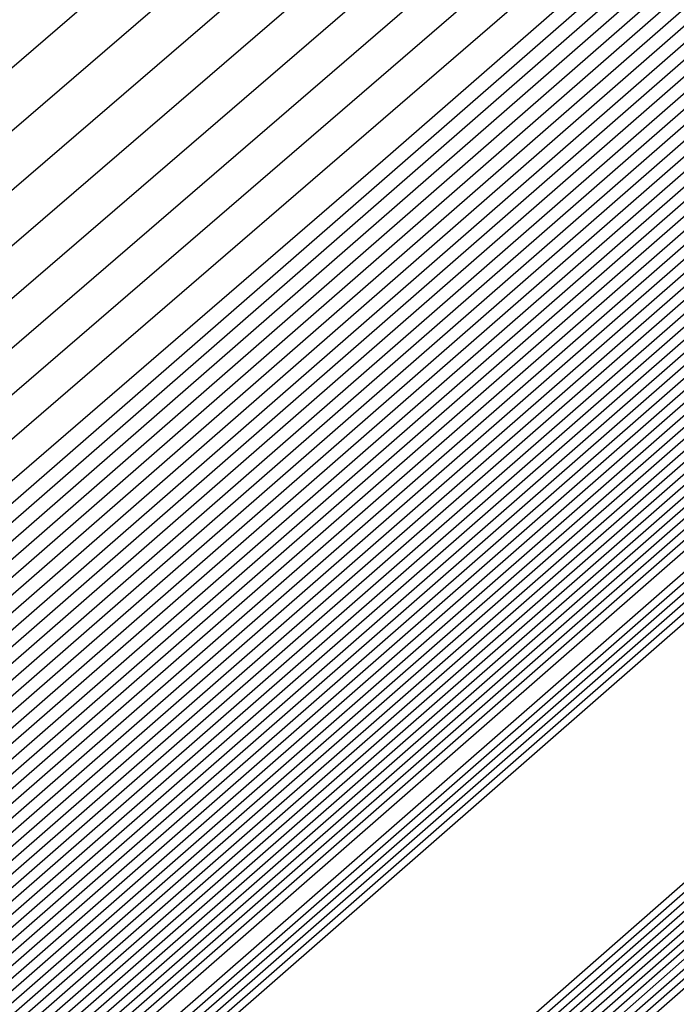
# Model space of a CAD drawing. Extents: x 3249832 to 3255657, y 13789405 to 13793316.
# Tile 1028 of 1056: x 3253212.8326 to 3253212.9001, y 13791261.451 to 13791261.5522. Entities that reach past the tile are written whole.
import ezdxf

# ---------------------------------------------------------------- set-up
doc = ezdxf.new("R2010")
doc.units = 0
doc.header["$LTSCALE"] = 100
doc.header["$MEASUREMENT"] = 0
for name, color, linetype in [('GRATIO_03231_CON', 1, 'CONTINUOUS'), ('GRATIO_0323_ICON', 1, 'CONTINUOUS'), ('TARGETS_EAST', 7, 'CONTINUOUS')]:
    doc.layers.add(name, color=color, linetype=linetype)

# ---------------------------------------------------------------- blocks, each defined once
blk = doc.blocks.new('Gratio_032316_contours')
at = {"layer": 'GRATIO_03231_CON', "color": 1, "linetype": 'Continuous', "flags": 128}
for points in [[(3253179.55027, 13791232.39503), (3253186.87441, 13791238.77001), (3253201.4775, 13791251.51898), (3253219.20823, 13791267.00714), (3253234.45763, 13791280.32933), (3253243.00028, 13791287.79153), (3253246.14511, 13791290.5444), (3253246.5846, 13791290.94974), (3253247.02187, 13791291.379), (3253250.20254, 13791294.24212), (3253258.88285, 13791301.95866), (3253274.44262, 13791315.73867), (3253292.7559, 13791331.95413), (3253308.32028, 13791345.76753)], [(3253180.16544, 13791232.93802), (3253187.28488, 13791239.13155), (3253201.72516, 13791251.73678), (3253219.33902, 13791267.12228), (3253234.51314, 13791280.37862), (3253243.01644, 13791287.80647), (3253246.14668, 13791290.54676), (3253246.58389, 13791290.95054), (3253247.01645, 13791291.37639), (3253250.16633, 13791294.21318), (3253258.7639, 13791301.85732), (3253274.17605, 13791315.50724), (3253292.31584, 13791331.56933), (3253307.73285, 13791345.25198)], [(3253180.78061, 13791233.481), (3253187.69534, 13791239.49309), (3253201.97282, 13791251.95458), (3253219.46981, 13791267.23741), (3253234.56866, 13791280.42791), (3253243.03259, 13791287.8214), (3253246.14825, 13791290.54912), (3253246.58317, 13791290.95133), (3253247.01103, 13791291.37378), (3253250.13013, 13791294.18424), (3253258.64495, 13791301.75599), (3253273.90947, 13791315.27582), (3253291.87577, 13791331.18453), (3253307.14542, 13791344.73643)], [(3253181.39578, 13791234.02399), (3253188.1058, 13791239.85463), (3253202.22048, 13791252.17237), (3253219.6006, 13791267.35254), (3253234.62418, 13791280.4772), (3253243.04874, 13791287.83633), (3253246.14982, 13791290.55149), (3253246.58246, 13791290.95213), (3253247.00561, 13791291.37117), (3253250.09393, 13791294.15529), (3253258.526, 13791301.65465), (3253273.6429, 13791315.0444), (3253291.4357, 13791330.79973), (3253306.55799, 13791344.22088)], [(3253182.62612, 13791235.10996), (3253188.92672, 13791240.5777), (3253202.71581, 13791252.60797), (3253219.86218, 13791267.58281), (3253234.73522, 13791280.57579), (3253243.08105, 13791287.8662), (3253246.15297, 13791290.55621), (3253246.58103, 13791290.95372), (3253246.99477, 13791291.36594), (3253250.02153, 13791294.09741), (3253258.2881, 13791301.45198), (3253273.10975, 13791314.58156), (3253290.55557, 13791330.03014), (3253305.38313, 13791343.18978)], [(3253183.24129, 13791235.65295), (3253189.33718, 13791240.93924), (3253202.96347, 13791252.82577), (3253219.99297, 13791267.69794), (3253234.79073, 13791280.62508), (3253243.0972, 13791287.88113), (3253246.15454, 13791290.55858), (3253246.58032, 13791290.95452), (3253246.98935, 13791291.36333), (3253249.98532, 13791294.06847), (3253258.16915, 13791301.35065), (3253272.84317, 13791314.35013), (3253290.11551, 13791329.64534), (3253304.7957, 13791342.67423)], [(3253189.74764, 13791241.30078), (3253203.21113, 13791253.04357), (3253220.12376, 13791267.81308), (3253234.84625, 13791280.67437), (3253243.11336, 13791287.89607), (3253246.15611, 13791290.56094), (3253246.57961, 13791290.95531), (3253246.98393, 13791291.36072), (3253249.94912, 13791294.03953), (3253258.05019, 13791301.24931), (3253272.5766, 13791314.11871), (3253289.67544, 13791329.26055), (3253304.20827, 13791342.15868)], [(3253190.1581, 13791241.66232), (3253203.45879, 13791253.26136), (3253220.25455, 13791267.92821), (3253234.90177, 13791280.72366), (3253243.12951, 13791287.911), (3253246.15768, 13791290.5633), (3253246.57889, 13791290.95611), (3253246.97851, 13791291.35811), (3253249.91292, 13791294.01058), (3253257.93124, 13791301.14798), (3253272.31002, 13791313.88729), (3253289.23538, 13791328.87575), (3253303.62084, 13791341.64313)], [(3253190.97902, 13791242.38539), (3253203.95411, 13791253.69696), (3253220.51613, 13791268.15847), (3253235.01281, 13791280.82224), (3253243.16182, 13791287.94087), (3253246.16082, 13791290.56803), (3253246.57747, 13791290.9577), (3253246.96767, 13791291.35288), (3253249.84051, 13791293.9527), (3253257.69334, 13791300.94531), (3253271.77687, 13791313.42445), (3253288.35525, 13791328.10615), (3253302.44598, 13791340.61203)], [(3253191.38948, 13791242.74693), (3253204.20177, 13791253.91476), (3253220.64692, 13791268.27361), (3253235.06832, 13791280.87154), (3253243.17797, 13791287.9558), (3253246.1624, 13791290.57039), (3253246.57675, 13791290.9585), (3253246.96225, 13791291.35027), (3253249.80431, 13791293.92376), (3253257.57439, 13791300.84397), (3253271.51029, 13791313.19303), (3253287.91518, 13791327.72135), (3253301.85855, 13791340.09648)], [(3253191.79994, 13791243.10847), (3253204.44943, 13791254.13256), (3253220.77772, 13791268.38874), (3253235.12384, 13791280.92083), (3253243.19412, 13791287.97073), (3253246.16397, 13791290.57276), (3253246.57604, 13791290.95929), (3253246.95683, 13791291.34766), (3253249.76811, 13791293.89481), (3253257.45544, 13791300.74264), (3253271.24372, 13791312.9616), (3253287.47511, 13791327.33655), (3253301.27112, 13791339.58093)], [(3253192.2104, 13791243.47001), (3253204.69709, 13791254.35035), (3253220.90851, 13791268.50387), (3253235.17936, 13791280.97012), (3253243.21028, 13791287.98567), (3253246.16554, 13791290.57512), (3253246.57533, 13791290.96009), (3253246.95142, 13791291.34505), (3253249.73191, 13791293.86587), (3253257.33649, 13791300.6413), (3253270.97714, 13791312.73018), (3253287.03505, 13791326.95176), (3253300.68369, 13791339.06538)], [(3253193.03132, 13791244.19308), (3253205.19242, 13791254.78595), (3253221.17009, 13791268.73414), (3253235.29039, 13791281.0687), (3253243.24258, 13791288.01553), (3253246.16868, 13791290.57985), (3253246.5739, 13791290.96168), (3253246.94058, 13791291.33982), (3253249.6595, 13791293.80799), (3253257.09858, 13791300.43863), (3253270.44399, 13791312.26734), (3253286.15492, 13791326.18216), (3253299.50883, 13791338.03428)], [(3253193.44178, 13791244.55462), (3253205.44008, 13791255.00375), (3253221.30088, 13791268.84927), (3253235.34591, 13791281.11799), (3253243.25874, 13791288.03047), (3253246.17025, 13791290.58221), (3253246.57319, 13791290.96248), (3253246.93516, 13791291.33721), (3253249.6233, 13791293.77904), (3253256.97963, 13791300.3373), (3253270.17741, 13791312.03592), (3253285.71485, 13791325.79737), (3253298.92139, 13791337.51873)], [(3253193.85224, 13791244.91616), (3253205.68774, 13791255.22155), (3253221.43167, 13791268.9644), (3253235.40143, 13791281.16728), (3253243.27489, 13791288.0454), (3253246.17182, 13791290.58457), (3253246.57247, 13791290.96327), (3253246.92974, 13791291.3346), (3253249.5871, 13791293.7501), (3253256.86068, 13791300.23596), (3253269.91084, 13791311.8045), (3253285.27479, 13791325.41257), (3253298.33396, 13791337.00318)], [(3253194.2627, 13791245.2777), (3253205.9354, 13791255.43934), (3253221.56246, 13791269.07954), (3253235.45695, 13791281.21658), (3253243.29104, 13791288.06033), (3253246.17339, 13791290.58694), (3253246.57176, 13791290.96407), (3253246.92432, 13791291.33198), (3253249.55089, 13791293.72116), (3253256.74173, 13791300.13463), (3253269.64426, 13791311.57307), (3253284.83472, 13791325.02777), (3253297.74653, 13791336.48763)], [(3253195.08362, 13791246.00077), (3253206.43072, 13791255.87494), (3253221.82404, 13791269.3098), (3253235.56798, 13791281.31516), (3253243.32335, 13791288.0902), (3253246.17654, 13791290.59166), (3253246.57033, 13791290.96566), (3253246.91348, 13791291.32676), (3253249.47849, 13791293.66327), (3253256.50383, 13791299.93196), (3253269.11111, 13791311.11023), (3253283.95459, 13791324.25817), (3253296.57167, 13791335.45653)], [(3253195.49408, 13791246.36231), (3253206.67838, 13791256.09274), (3253221.95483, 13791269.42494), (3253235.6235, 13791281.36445), (3253243.3395, 13791288.10513), (3253246.17811, 13791290.59402), (3253246.56962, 13791290.96646), (3253246.90806, 13791291.32415), (3253249.44229, 13791293.63433), (3253256.38488, 13791299.83062), (3253268.84454, 13791310.87881), (3253283.51452, 13791323.87338), (3253295.98424, 13791334.94098)], [(3253195.90454, 13791246.72385), (3253206.92604, 13791256.31054), (3253222.08562, 13791269.54007), (3253235.67902, 13791281.41374), (3253243.35566, 13791288.12007), (3253246.17968, 13791290.59639), (3253246.56891, 13791290.96725), (3253246.90264, 13791291.32154), (3253249.40609, 13791293.60539), (3253256.26593, 13791299.72929), (3253268.57796, 13791310.64739), (3253283.07446, 13791323.48858), (3253295.39681, 13791334.42543)], [(3253196.31501, 13791247.08539), (3253207.1737, 13791256.52833), (3253222.21641, 13791269.6552), (3253235.73454, 13791281.46303), (3253243.37181, 13791288.135), (3253246.18125, 13791290.59875), (3253246.56819, 13791290.96805), (3253246.89722, 13791291.31892), (3253249.36988, 13791293.57645), (3253256.14697, 13791299.62795), (3253268.31138, 13791310.41597), (3253282.63439, 13791323.10378), (3253294.80938, 13791333.90988)], [(3253197.13593, 13791247.80846), (3253207.66903, 13791256.96393), (3253222.47799, 13791269.88547), (3253235.84557, 13791281.56162), (3253243.40412, 13791288.16487), (3253246.18439, 13791290.60348), (3253246.56677, 13791290.96964), (3253246.88638, 13791291.3137), (3253249.29748, 13791293.51856), (3253255.90907, 13791299.42528), (3253267.77823, 13791309.95312), (3253281.75426, 13791322.33419), (3253293.63452, 13791332.87878)], [(3253197.54639, 13791248.17), (3253207.91669, 13791257.18173), (3253222.60878, 13791270.0006), (3253235.90109, 13791281.61091), (3253243.42027, 13791288.1798), (3253246.18596, 13791290.60584), (3253246.56605, 13791290.97044), (3253246.88096, 13791291.31109), (3253249.26128, 13791293.48962), (3253255.79012, 13791299.32395), (3253267.51166, 13791309.7217), (3253281.31419, 13791321.94939), (3253293.04709, 13791332.36323), (3253299.24948, 13791337.92415)], [(3253197.95685, 13791248.53154), (3253208.16435, 13791257.39953), (3253222.73957, 13791270.11573), (3253235.95661, 13791281.6602), (3253243.43643, 13791288.19473), (3253246.18754, 13791290.6082), (3253246.56534, 13791290.97123), (3253246.87554, 13791291.30847), (3253249.22507, 13791293.46068), (3253255.67117, 13791299.22261), (3253267.24508, 13791309.49028), (3253280.87413, 13791321.56459), (3253292.45966, 13791331.84768), (3253298.58416, 13791337.33876)], [(3253198.36731, 13791248.89308), (3253208.41201, 13791257.61732), (3253222.87037, 13791270.23087), (3253236.01213, 13791281.70949), (3253243.45258, 13791288.20967), (3253246.18911, 13791290.61057), (3253246.56463, 13791290.97203), (3253246.87012, 13791291.30586), (3253249.18887, 13791293.43173), (3253255.55222, 13791299.12128), (3253266.9785, 13791309.25886), (3253280.43407, 13791321.17979), (3253291.87223, 13791331.33213), (3253297.91884, 13791336.75338)], [(3253199.18823, 13791249.61615), (3253208.90733, 13791258.05292), (3253223.13195, 13791270.46113), (3253236.12316, 13791281.80807), (3253243.48489, 13791288.23953), (3253246.19225, 13791290.61529), (3253246.5632, 13791290.97362), (3253246.85928, 13791291.30064), (3253249.11647, 13791293.37385), (3253255.31432, 13791298.91861), (3253266.44535, 13791308.79601), (3253279.55394, 13791320.4102), (3253290.69737, 13791330.30103), (3253296.5882, 13791335.58261)], [(3253199.59869, 13791249.97769), (3253209.15499, 13791258.27072), (3253223.26274, 13791270.57626), (3253236.17868, 13791281.85736), (3253243.50104, 13791288.25447), (3253246.19382, 13791290.61766), (3253246.56249, 13791290.97442), (3253246.85386, 13791291.29803), (3253249.08026, 13791293.34491), (3253255.19536, 13791298.81727), (3253266.17878, 13791308.56459), (3253279.11387, 13791320.0254), (3253290.10994, 13791329.78548), (3253295.92288, 13791334.99723)], [(3253200.00915, 13791250.33923), (3253209.40265, 13791258.48852), (3253223.39353, 13791270.6914), (3253236.2342, 13791281.90666), (3253243.51719, 13791288.2694), (3253246.19539, 13791290.62002), (3253246.56177, 13791290.97521), (3253246.84844, 13791291.29541), (3253249.04406, 13791293.31596), (3253255.07641, 13791298.71594), (3253265.9122, 13791308.33317), (3253278.6738, 13791319.6406), (3253289.52251, 13791329.26993), (3253295.25756, 13791334.41184)], [(3253200.41961, 13791250.70077), (3253209.65031, 13791258.70631), (3253223.52432, 13791270.80653), (3253236.28972, 13791281.95595), (3253243.53335, 13791288.28434), (3253246.19696, 13791290.62238), (3253246.56106, 13791290.97601), (3253246.84302, 13791291.2928), (3253249.00786, 13791293.28702), (3253254.95746, 13791298.6146), (3253265.64563, 13791308.10175), (3253278.23374, 13791319.25581), (3253288.93508, 13791328.75438), (3253294.59224, 13791333.82646)], [(3253201.24053, 13791251.42384), (3253210.14563, 13791259.14191), (3253223.7859, 13791271.0368), (3253236.40075, 13791282.05453), (3253243.56565, 13791288.3142), (3253246.20011, 13791290.62711), (3253246.55963, 13791290.9776), (3253246.83219, 13791291.28758), (3253248.93546, 13791293.22914), (3253254.71956, 13791298.41193), (3253265.11248, 13791307.63891), (3253277.35361, 13791318.48621), (3253287.76022, 13791327.72328), (3253293.2616, 13791332.65569)], [(3253201.65099, 13791251.78538), (3253210.3933, 13791259.35971), (3253223.91669, 13791271.15193), (3253236.45627, 13791282.10382), (3253243.58181, 13791288.32914), (3253246.20168, 13791290.62947), (3253246.55892, 13791290.9784), (3253246.82677, 13791291.28496), (3253248.89925, 13791293.20019), (3253254.60061, 13791298.3106), (3253264.8459, 13791307.40749), (3253276.91354, 13791318.10141), (3253287.17279, 13791327.20773)], [(3253215.27891, 13791264.12388), (3253208.32754, 13791257.89481), (3253202.31158, 13791252.48555), (3253202.06145, 13791252.14692), (3253210.64096, 13791259.57751), (3253224.04748, 13791271.26706)], [(3253216.27123, 13791264.99994), (3253209.15191, 13791258.62312), (3253202.92675, 13791253.02854), (3253202.47191, 13791252.50846), (3253210.88862, 13791259.7953), (3253224.17827, 13791271.38219)], [(3253218.25586, 13791266.75207), (3253210.80067, 13791260.07975), (3253204.15709, 13791254.11451), (3253203.29283, 13791253.23153), (3253211.38394, 13791260.2309), (3253224.43985, 13791271.61246)], [(3253219.24818, 13791267.62813), (3253211.62504, 13791260.80806), (3253204.77226, 13791254.6575), (3253203.70329, 13791253.59307), (3253211.6316, 13791260.4487), (3253224.57064, 13791271.72759)], [(3253220.24049, 13791268.50419), (3253212.44942, 13791261.53637), (3253205.38743, 13791255.20049), (3253204.11375, 13791253.95461), (3253211.87926, 13791260.6665), (3253224.70143, 13791271.84272)], [(3253221.23281, 13791269.38026), (3253213.2738, 13791262.26468), (3253206.0026, 13791255.74348), (3253204.52421, 13791254.31615), (3253212.12692, 13791260.88429), (3253224.83222, 13791271.95786)], [(3253223.21744, 13791271.13238), (3253214.92255, 13791263.72131), (3253207.23294, 13791256.82945), (3253205.34514, 13791255.03922), (3253212.62225, 13791261.31989), (3253225.0938, 13791272.18812)], [(3253215.74693, 13791264.44962), (3253207.84811, 13791257.37244), (3253205.7556, 13791255.40076), (3253212.86991, 13791261.53769), (3253225.22459, 13791272.30326)], [(3253216.57131, 13791265.17793), (3253208.46329, 13791257.91542), (3253206.16606, 13791255.7623), (3253213.11757, 13791261.75549), (3253225.35538, 13791272.41839)], [(3253217.39568, 13791265.90624), (3253209.07846, 13791258.45841), (3253206.57652, 13791256.12384), (3253213.36523, 13791261.97329), (3253225.48617, 13791272.53352)], [(3253219.04444, 13791267.36287), (3253210.3088, 13791259.54439), (3253207.39744, 13791256.84691), (3253213.86055, 13791262.40888), (3253225.74775, 13791272.76379)], [(3253219.86882, 13791268.09118), (3253210.92397, 13791260.08737), (3253207.8079, 13791257.20845), (3253214.10821, 13791262.62668), (3253225.87854, 13791272.87892)], [(3253220.69319, 13791268.81949), (3253211.53914, 13791260.63036), (3253208.21836, 13791257.56999), (3253214.35587, 13791262.84448), (3253226.00933, 13791272.99405)], [(3253221.51757, 13791269.54781), (3253212.15431, 13791261.17335), (3253208.62882, 13791257.93153), (3253214.60353, 13791263.06227), (3253226.14013, 13791273.10919)]]:
    blk.add_lwpolyline(points, dxfattribs=at)
at = {"layer": 'GRATIO_03231_CON', "color": 5, "linetype": 'Continuous', "flags": 128}
for points in [[(3253178.31993, 13791231.30905), (3253186.05349, 13791238.04694), (3253200.98218, 13791251.08338), (3253218.94665, 13791266.77688), (3253234.34659, 13791280.23075), (3253242.96798, 13791287.76167), (3253246.14197, 13791290.53967), (3253246.58603, 13791290.94815), (3253247.02107, 13791291.37394), (3253250.18182, 13791294.2177), (3253258.80647, 13791301.88356), (3253274.26937, 13791315.56557), (3253292.48955, 13791331.61762), (3253308.02221, 13791345.18354)], [(3253177.70476, 13791230.76607), (3253185.64303, 13791237.6854), (3253200.73452, 13791250.86558), (3253218.81586, 13791266.66175), (3253234.29107, 13791280.18146), (3253242.95182, 13791287.74673), (3253246.1404, 13791290.53731), (3253246.58674, 13791290.94735), (3253247.01436, 13791291.36584), (3253250.12102, 13791294.16091), (3253258.59804, 13791301.69555), (3253273.79626, 13791315.14336), (3253291.70456, 13791330.92064), (3253306.97134, 13791344.25434)], [(3253177.08958, 13791230.22308), (3253185.23257, 13791237.32386), (3253200.48686, 13791250.64779), (3253218.68507, 13791266.54661), (3253234.23556, 13791280.13216), (3253242.93567, 13791287.7318), (3253246.13883, 13791290.53495), (3253246.58745, 13791290.94656), (3253247.00766, 13791291.35773), (3253250.06022, 13791294.10413), (3253258.38961, 13791301.50754), (3253273.32314, 13791314.72115), (3253290.91956, 13791330.22366), (3253305.92046, 13791343.32515)], [(3253176.47441, 13791229.68009), (3253184.82211, 13791236.96232), (3253200.23919, 13791250.42999), (3253218.55428, 13791266.43148), (3253234.18004, 13791280.08287), (3253242.91952, 13791287.71687), (3253246.13725, 13791290.53258), (3253246.58817, 13791290.94576), (3253247.00095, 13791291.34963), (3253249.99942, 13791294.04734), (3253258.18118, 13791301.31953), (3253272.85003, 13791314.29894), (3253290.13456, 13791329.52668), (3253304.86958, 13791342.39595)], [(3253175.24407, 13791228.59412), (3253184.00119, 13791236.23925), (3253199.74387, 13791249.99439), (3253218.2927, 13791266.20121), (3253234.069, 13791279.98429), (3253242.88721, 13791287.687), (3253246.13411, 13791290.52786), (3253246.58959, 13791290.94417), (3253246.98754, 13791291.33342), (3253249.87782, 13791293.93376), (3253257.76432, 13791300.94351), (3253271.9038, 13791313.45451), (3253288.56457, 13791328.13272), (3253302.76783, 13791340.53756)], [(3253196.57706, 13791247.03615), (3253203.47105, 13791253.1938), (3253218.75951, 13791266.60126), (3253234.06971, 13791279.98413), (3253242.88772, 13791287.68662), (3253246.13462, 13791290.52731), (3253246.59031, 13791290.94338), (3253246.98083, 13791291.32532), (3253249.81702, 13791293.87697), (3253257.55589, 13791300.7555), (3253271.43068, 13791313.0323), (3253287.77957, 13791327.43574), (3253301.71695, 13791339.60837)], [(3253196.71057, 13791247.15254), (3253203.58621, 13791253.29381), (3253218.83398, 13791266.66558), (3253234.10345, 13791280.01283), (3253242.89801, 13791287.6948), (3253246.13636, 13791290.52784), (3253246.59102, 13791290.94258), (3253246.97413, 13791291.31721), (3253249.75622, 13791293.82018), (3253257.34746, 13791300.56749), (3253270.95757, 13791312.61009), (3253286.99457, 13791326.73875), (3253300.66608, 13791338.67918)], [(3253196.84408, 13791247.26894), (3253203.70137, 13791253.39382), (3253218.90845, 13791266.7299), (3253234.13718, 13791280.04153), (3253242.9083, 13791287.70297), (3253246.13809, 13791290.52836), (3253246.59174, 13791290.94178), (3253246.96742, 13791291.30911), (3253249.69542, 13791293.76339), (3253257.13903, 13791300.37948), (3253270.48445, 13791312.18788), (3253286.20957, 13791326.04177), (3253299.6152, 13791337.74998)], [(3253197.11109, 13791247.50174), (3253203.93169, 13791253.59384), (3253219.0574, 13791266.85855), (3253234.20465, 13791280.09892), (3253242.92888, 13791287.71932), (3253246.14156, 13791290.52941), (3253246.59316, 13791290.94019), (3253246.95401, 13791291.2929), (3253249.57383, 13791293.64981), (3253256.72217, 13791300.00346), (3253269.53822, 13791311.34346), (3253284.63958, 13791324.64781), (3253297.51345, 13791335.89159)], [(3253197.2446, 13791247.61813), (3253204.04685, 13791253.69384), (3253219.13187, 13791266.92287), (3253234.23839, 13791280.12762), (3253242.93918, 13791287.72749), (3253246.1433, 13791290.52994), (3253246.59388, 13791290.9394), (3253246.9473, 13791291.28479), (3253249.51303, 13791293.59302), (3253256.51374, 13791299.81545), (3253269.06511, 13791310.92125), (3253283.85458, 13791323.95083), (3253296.46257, 13791334.9624)], [(3253197.37811, 13791247.73453), (3253204.16201, 13791253.79385), (3253219.20635, 13791266.98719), (3253234.27212, 13791280.15631), (3253242.94947, 13791287.73567), (3253246.14503, 13791290.53046), (3253246.59459, 13791290.9386), (3253246.9406, 13791291.27669), (3253249.45223, 13791293.53623), (3253256.30531, 13791299.62744), (3253268.59199, 13791310.49904), (3253283.06958, 13791323.25385), (3253295.41169, 13791334.0332)], [(3253197.51162, 13791247.85093), (3253204.27717, 13791253.89386), (3253219.28082, 13791267.05151), (3253234.30586, 13791280.18501), (3253242.95976, 13791287.74384), (3253246.14676, 13791290.53099), (3253246.5953, 13791290.9378), (3253246.93389, 13791291.26859), (3253249.39143, 13791293.47944), (3253256.09688, 13791299.43942), (3253268.11888, 13791310.07683), (3253282.28459, 13791322.55687), (3253294.36082, 13791333.10401)], [(3253197.77863, 13791248.08372), (3253204.50749, 13791254.09388), (3253219.42977, 13791267.18016), (3253234.37333, 13791280.2424), (3253242.98034, 13791287.76019), (3253246.15023, 13791290.53204), (3253246.59673, 13791290.93621), (3253246.92048, 13791291.25238), (3253249.26983, 13791293.36586), (3253255.68002, 13791299.0634), (3253267.17265, 13791309.2324), (3253280.71459, 13791321.16291), (3253292.25906, 13791331.24562), (3253298.86322, 13791336.86351)], [(3253197.91214, 13791248.20012), (3253204.62265, 13791254.19388), (3253219.50424, 13791267.24448), (3253234.40706, 13791280.2711), (3253242.99064, 13791287.76837), (3253246.15197, 13791290.53257), (3253246.59744, 13791290.93542), (3253246.91378, 13791291.24427), (3253249.20903, 13791293.30907), (3253255.47159, 13791298.87539), (3253266.69953, 13791308.81019), (3253279.9296, 13791320.46593), (3253291.20819, 13791330.31643), (3253297.66843, 13791335.81202)], [(3253198.04565, 13791248.31651), (3253204.73781, 13791254.29389), (3253219.57872, 13791267.3088), (3253234.4408, 13791280.2998), (3253243.00093, 13791287.77654), (3253246.1537, 13791290.53309), (3253246.59816, 13791290.93462), (3253246.90707, 13791291.23617), (3253249.14823, 13791293.25228), (3253255.26316, 13791298.68738), (3253266.22642, 13791308.38798), (3253279.1446, 13791319.76895), (3253290.15731, 13791329.38723), (3253296.47364, 13791334.76054)]]:
    blk.add_lwpolyline(points, dxfattribs=at)
at = {"layer": 'GRATIO_0323_ICON', "color": 7, "linetype": 'Continuous', "flags": 128}
for points in [[(3253175.85924, 13791229.13711), (3253184.41165, 13791236.60078), (3253199.99153, 13791250.21219), (3253218.42349, 13791266.31635), (3253234.12452, 13791280.03358), (3253242.90336, 13791287.70193), (3253246.13568, 13791290.53022), (3253246.58888, 13791290.94497), (3253246.99424, 13791291.34152), (3253249.93862, 13791293.99055), (3253257.97275, 13791301.13152), (3253272.37691, 13791313.87673), (3253289.34956, 13791328.8297), (3253303.81871, 13791341.46676)], [(3253182.01095, 13791234.56698), (3253188.51626, 13791240.21616), (3253202.46814, 13791252.39017), (3253219.73139, 13791267.46768), (3253234.6797, 13791280.5265), (3253243.0649, 13791287.85127), (3253246.1514, 13791290.55385), (3253246.58175, 13791290.95293), (3253247.00019, 13791291.36856), (3253250.05773, 13791294.12635), (3253258.40705, 13791301.55332), (3253273.37632, 13791314.81298), (3253290.99564, 13791330.41494), (3253305.97056, 13791343.70533)], [(3253196.97758, 13791247.38534), (3253203.81653, 13791253.49383), (3253218.98293, 13791266.79423), (3253234.17092, 13791280.07022), (3253242.91859, 13791287.71115), (3253246.13983, 13791290.52889), (3253246.59245, 13791290.94099), (3253246.96072, 13791291.301), (3253249.63462, 13791293.7066), (3253256.9306, 13791300.19147), (3253270.01134, 13791311.76567), (3253285.42458, 13791325.34479), (3253298.56432, 13791336.82079)], [(3253197.64512, 13791247.96732), (3253204.39233, 13791253.99387), (3253219.3553, 13791267.11584), (3253234.33959, 13791280.21371), (3253242.97005, 13791287.75202), (3253246.1485, 13791290.53152), (3253246.59602, 13791290.93701), (3253246.92719, 13791291.26048), (3253249.33063, 13791293.42265), (3253255.88845, 13791299.25141), (3253267.64576, 13791309.65462), (3253281.49959, 13791321.85989), (3253293.30994, 13791332.17482)], [(3253190.56856, 13791242.02386), (3253203.70645, 13791253.47916), (3253220.38534, 13791268.04334), (3253234.95729, 13791280.77295), (3253243.14566, 13791287.92593), (3253246.15925, 13791290.56567), (3253246.57818, 13791290.95691), (3253246.97309, 13791291.35549), (3253249.87672, 13791293.98164), (3253257.81229, 13791301.04664), (3253272.04344, 13791313.65587), (3253288.79531, 13791328.49095), (3253303.03341, 13791341.12758)], [(3253192.62086, 13791243.83154), (3253204.94475, 13791254.56815), (3253221.0393, 13791268.61901), (3253235.23488, 13791281.01941), (3253243.22643, 13791288.0006), (3253246.16711, 13791290.57748), (3253246.57461, 13791290.96089), (3253246.946, 13791291.34243), (3253249.6957, 13791293.83693), (3253257.21754, 13791300.53997), (3253270.71056, 13791312.49876), (3253286.59498, 13791326.56696), (3253300.09626, 13791338.54983)], [(3253194.67316, 13791245.63924), (3253206.18306, 13791255.65714), (3253221.69325, 13791269.19467), (3253235.51247, 13791281.26587), (3253243.3072, 13791288.07527), (3253246.17497, 13791290.5893), (3253246.57105, 13791290.96487), (3253246.9189, 13791291.32937), (3253249.51469, 13791293.69222), (3253256.62278, 13791300.03329), (3253269.37769, 13791311.34165), (3253284.39466, 13791324.64297), (3253297.1591, 13791335.97208)], [(3253196.72547, 13791247.44693), (3253207.42136, 13791256.74613), (3253222.3472, 13791269.77033), (3253235.79006, 13791281.51232), (3253243.38797, 13791288.14993), (3253246.18282, 13791290.60111), (3253246.56748, 13791290.96885), (3253246.8918, 13791291.31631), (3253249.33368, 13791293.5475), (3253256.02802, 13791299.52662), (3253268.04481, 13791310.18454), (3253282.19433, 13791322.71898), (3253294.22195, 13791333.39433)], [(3253198.77777, 13791249.25461), (3253208.65967, 13791257.83512), (3253223.00116, 13791270.346), (3253236.06765, 13791281.75878), (3253243.46873, 13791288.2246), (3253246.19068, 13791290.61293), (3253246.56391, 13791290.97283), (3253246.8647, 13791291.30325), (3253249.15267, 13791293.40279), (3253255.43327, 13791299.01994), (3253266.71193, 13791309.02744), (3253279.994, 13791320.795), (3253291.2848, 13791330.81658), (3253297.25352, 13791336.168)], [(3253200.83007, 13791251.06231), (3253209.89797, 13791258.92411), (3253223.65511, 13791270.92166), (3253236.34523, 13791282.00524), (3253243.5495, 13791288.29927), (3253246.19853, 13791290.62475), (3253246.56034, 13791290.9768), (3253246.83761, 13791291.29019), (3253248.97166, 13791293.25808), (3253254.83851, 13791298.51327), (3253265.37905, 13791307.87033), (3253277.79367, 13791318.87101), (3253288.34765, 13791328.23883), (3253293.92692, 13791333.24107)], [(3253217.26355, 13791265.876), (3253209.97629, 13791259.35143), (3253203.54192, 13791253.57153), (3253202.88237, 13791252.87), (3253211.13628, 13791260.0131), (3253224.30906, 13791271.49733)], [(3253222.22513, 13791270.25632), (3253214.09818, 13791262.993), (3253206.61777, 13791256.28646), (3253204.93468, 13791254.67769), (3253212.37458, 13791261.10209), (3253224.96301, 13791272.07299)], [(3253218.22006, 13791266.63456), (3253209.69363, 13791259.0014), (3253206.98698, 13791256.48538), (3253213.61289, 13791262.19108), (3253225.61696, 13791272.64865)], [(3253222.34195, 13791270.27612), (3253212.76948, 13791261.71633), (3253209.03928, 13791258.29307), (3253214.8512, 13791263.28007), (3253226.27092, 13791273.22432)]]:
    blk.add_lwpolyline(points, dxfattribs=at)

msp = doc.modelspace()

# ---------------------------------------------------------------- block references
at = {"layer": 'TARGETS_EAST'}
msp.add_blockref('Gratio_032316_contours', (0, 0), dxfattribs=at)

doc.saveas('drawing.dxf')
